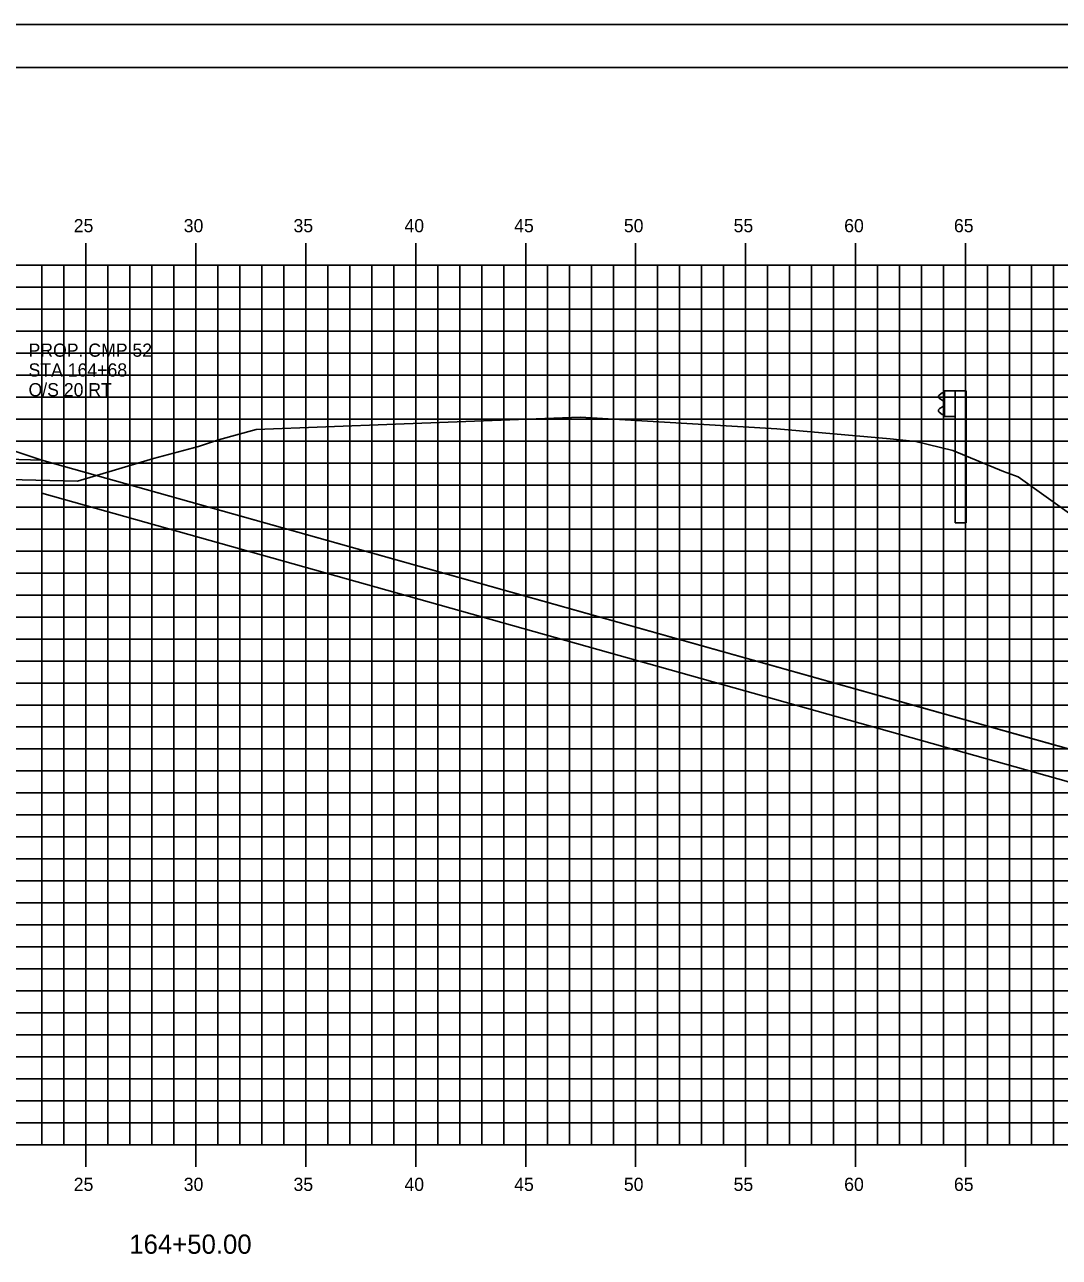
# Model space of a CAD drawing. Extents: x 850598 to 870284, y 366541 to 366651.
# Drawn here: x 854443 to 854490, y 366595.1 to 366651.2 of the extents above; entities that cross this region are included whole.
import ezdxf

# ---------------------------------------------------------------- set-up
doc = ezdxf.new("R2010")
doc.units = 0
for name, color, linetype in [('BORDER', 7, 'Continuous'), ('D_Drainage_RipRap', 7, 'Continuous'), ('D_Roadway_Centerline', 7, 'Continuous'), ('D_Roadway_SlopeLines', 7, 'Continuous'), ('D_Roadway_SubGrade', 7, 'Continuous'), ('H_V ANNOTATION', 7, 'Continuous'), ('MAJOR', 7, 'Continuous'), ('MINOR', 7, 'Continuous'), ('PLOT BOUNDARY', 7, 'Continuous'), ('S_Guardrail_Beam', 7, 'Continuous'), ('S_Roadway_Centerline', 7, 'Continuous'), ('S_Utilities_Pole_Joint', 7, 'Continuous')]:
    doc.layers.add(name, color=color, linetype=linetype)

msp = doc.modelspace()

# ---------------------------------------------------------------- linework, layer by layer
at = {"layer": 'BORDER'}
msp.add_line((854535.758, 366649.225), (854375.758, 366649.225), dxfattribs=at)
at = {"layer": 'D_Drainage_RipRap'}
msp.add_lwpolyline([(854490.442, 366618.225), (854501.913, 366614.999), (854511.775, 366612.225), (854508.775, 366609.225), (854505.775, 366609.225), (854502.775, 366611.549), (854491.304, 366614.775), (854490.442, 366616.725), (854443.758, 366629.855), (854443.758, 366631.355)], close=True, dxfattribs=at)
at = {"layer": 'D_Roadway_Centerline'}
msp.add_lwpolyline([(854391.642, 366628.77), (854395.758, 366630.142), (854399.56, 366631.409), (854405.758, 366633.475), (854409.758, 366633.715), (854420.758, 366634.045), (854431.758, 366633.715), (854435.758, 366633.475), (854437.758, 366633.355), (854443.758, 366631.355), (854490.442, 366618.225), (854501.913, 366614.999), (854511.775, 366612.225), (854515.775, 366612.225)], dxfattribs=at)
at = {"layer": 'D_Roadway_SlopeLines'}
msp.add_lwpolyline([(854443.758, 366631.355), (854511.775, 366612.225), (854511.775, 366612.225)], dxfattribs=at)
at = {"layer": 'D_Roadway_SubGrade'}
msp.add_lwpolyline([(854431.758, 366633.215), (854432.758, 366633.155), (854432.758, 366633.405), (854437.758, 366633.105), (854437.758, 366633.355), (854443.758, 366631.355), (854431.758, 366631.715)], close=True, dxfattribs=at)
at = {"layer": 'MAJOR'}
for p, q in [((854445.758, 366641.227), (854445.758, 366640.225)), ((854445.758, 366641.227), (854445.758, 366640.225)), ((854450.758, 366641.227), (854450.758, 366640.225)), ((854450.758, 366641.227), (854450.758, 366640.225)), ((854455.758, 366641.227), (854455.758, 366640.225)), ((854455.758, 366641.227), (854455.758, 366640.225)), ((854460.758, 366641.227), (854460.758, 366640.225)), ((854460.758, 366641.227), (854460.758, 366640.225)), ((854465.758, 366641.227), (854465.758, 366640.225)), ((854465.758, 366641.227), (854465.758, 366640.225)), ((854470.758, 366641.227), (854470.758, 366640.225)), ((854470.758, 366641.227), (854470.758, 366640.225)), ((854475.758, 366641.227), (854475.758, 366640.225)), ((854475.758, 366641.227), (854475.758, 366640.225)), ((854480.758, 366641.227), (854480.758, 366640.225)), ((854480.758, 366641.227), (854480.758, 366640.225)), ((854485.758, 366641.227), (854485.758, 366640.225)), ((854485.758, 366641.227), (854485.758, 366640.225)), ((854380.758, 366640.225), (854520.758, 366640.225)), ((854380.758, 366640.225), (854520.758, 366640.225)), ((854380.758, 366640.225), (854520.758, 366640.225)), ((854380.758, 366640.225), (854520.758, 366640.225)), ((854445.758, 366600.225), (854445.758, 366640.225)), ((854445.758, 366600.225), (854445.758, 366640.225)), ((854450.758, 366600.225), (854450.758, 366640.225)), ((854450.758, 366600.225), (854450.758, 366640.225)), ((854455.758, 366600.225), (854455.758, 366640.225)), ((854455.758, 366600.225), (854455.758, 366640.225)), ((854460.758, 366600.225), (854460.758, 366640.225)), ((854460.758, 366600.225), (854460.758, 366640.225)), ((854465.758, 366600.225), (854465.758, 366640.225)), ((854465.758, 366600.225), (854465.758, 366640.225)), ((854470.758, 366600.225), (854470.758, 366640.225)), ((854470.758, 366600.225), (854470.758, 366640.225)), ((854475.758, 366600.225), (854475.758, 366640.225)), ((854475.758, 366600.225), (854475.758, 366640.225)), ((854480.758, 366600.225), (854480.758, 366640.225)), ((854480.758, 366600.225), (854480.758, 366640.225)), ((854485.758, 366600.225), (854485.758, 366640.225)), ((854485.758, 366600.225), (854485.758, 366640.225)), ((854380.758, 366635.225), (854520.758, 366635.225)), ((854380.758, 366635.225), (854520.758, 366635.225)), ((854380.758, 366630.225), (854520.758, 366630.225)), ((854380.758, 366630.225), (854520.758, 366630.225)), ((854380.758, 366625.225), (854520.758, 366625.225)), ((854380.758, 366625.225), (854520.758, 366625.225)), ((854380.758, 366620.225), (854520.758, 366620.225)), ((854380.758, 366620.225), (854520.758, 366620.225)), ((854380.758, 366615.225), (854520.758, 366615.225)), ((854380.758, 366615.225), (854520.758, 366615.225)), ((854380.758, 366610.225), (854520.758, 366610.225)), ((854380.758, 366610.225), (854520.758, 366610.225)), ((854380.758, 366605.225), (854520.758, 366605.225)), ((854380.758, 366605.225), (854520.758, 366605.225)), ((854380.758, 366600.225), (854520.758, 366600.225)), ((854380.758, 366600.225), (854520.758, 366600.225)), ((854380.758, 366600.225), (854520.758, 366600.225)), ((854380.758, 366600.225), (854520.758, 366600.225)), ((854445.758, 366599.223), (854445.758, 366600.225)), ((854445.758, 366599.223), (854445.758, 366600.225)), ((854450.758, 366599.223), (854450.758, 366600.225)), ((854450.758, 366599.223), (854450.758, 366600.225)), ((854455.758, 366599.223), (854455.758, 366600.225)), ((854455.758, 366599.223), (854455.758, 366600.225)), ((854460.758, 366599.223), (854460.758, 366600.225)), ((854460.758, 366599.223), (854460.758, 366600.225)), ((854465.758, 366599.223), (854465.758, 366600.225)), ((854465.758, 366599.223), (854465.758, 366600.225)), ((854470.758, 366599.223), (854470.758, 366600.225)), ((854470.758, 366599.223), (854470.758, 366600.225)), ((854475.758, 366599.223), (854475.758, 366600.225)), ((854475.758, 366599.223), (854475.758, 366600.225)), ((854480.758, 366599.223), (854480.758, 366600.225)), ((854480.758, 366599.223), (854480.758, 366600.225)), ((854485.758, 366599.223), (854485.758, 366600.225)), ((854485.758, 366599.223), (854485.758, 366600.225))]:
    msp.add_line(p, q, dxfattribs=at)
at = {"layer": 'MINOR'}
for p, q in [((854443.758, 366600.225), (854443.758, 366640.225)), ((854443.758, 366600.225), (854443.758, 366640.225)), ((854444.758, 366600.225), (854444.758, 366640.225)), ((854444.758, 366600.225), (854444.758, 366640.225)), ((854446.758, 366600.225), (854446.758, 366640.225)), ((854446.758, 366600.225), (854446.758, 366640.225)), ((854447.758, 366600.225), (854447.758, 366640.225)), ((854447.758, 366600.225), (854447.758, 366640.225)), ((854448.758, 366600.225), (854448.758, 366640.225)), ((854448.758, 366600.225), (854448.758, 366640.225)), ((854449.758, 366600.225), (854449.758, 366640.225)), ((854449.758, 366600.225), (854449.758, 366640.225)), ((854451.758, 366600.225), (854451.758, 366640.225)), ((854451.758, 366600.225), (854451.758, 366640.225)), ((854452.758, 366600.225), (854452.758, 366640.225)), ((854452.758, 366600.225), (854452.758, 366640.225)), ((854453.758, 366600.225), (854453.758, 366640.225)), ((854453.758, 366600.225), (854453.758, 366640.225)), ((854454.758, 366600.225), (854454.758, 366640.225)), ((854454.758, 366600.225), (854454.758, 366640.225)), ((854456.758, 366600.225), (854456.758, 366640.225)), ((854456.758, 366600.225), (854456.758, 366640.225)), ((854457.758, 366600.225), (854457.758, 366640.225)), ((854457.758, 366600.225), (854457.758, 366640.225)), ((854458.758, 366600.225), (854458.758, 366640.225)), ((854458.758, 366600.225), (854458.758, 366640.225)), ((854459.758, 366600.225), (854459.758, 366640.225)), ((854459.758, 366600.225), (854459.758, 366640.225)), ((854461.758, 366600.225), (854461.758, 366640.225)), ((854461.758, 366600.225), (854461.758, 366640.225)), ((854462.758, 366600.225), (854462.758, 366640.225)), ((854462.758, 366600.225), (854462.758, 366640.225)), ((854463.758, 366600.225), (854463.758, 366640.225)), ((854463.758, 366600.225), (854463.758, 366640.225)), ((854464.758, 366600.225), (854464.758, 366640.225)), ((854464.758, 366600.225), (854464.758, 366640.225)), ((854466.758, 366600.225), (854466.758, 366640.225)), ((854466.758, 366600.225), (854466.758, 366640.225)), ((854467.758, 366600.225), (854467.758, 366640.225)), ((854467.758, 366600.225), (854467.758, 366640.225)), ((854468.758, 366600.225), (854468.758, 366640.225)), ((854468.758, 366600.225), (854468.758, 366640.225)), ((854469.758, 366600.225), (854469.758, 366640.225)), ((854469.758, 366600.225), (854469.758, 366640.225)), ((854471.758, 366600.225), (854471.758, 366640.225)), ((854471.758, 366600.225), (854471.758, 366640.225)), ((854472.758, 366600.225), (854472.758, 366640.225)), ((854472.758, 366600.225), (854472.758, 366640.225)), ((854473.758, 366600.225), (854473.758, 366640.225)), ((854473.758, 366600.225), (854473.758, 366640.225)), ((854474.758, 366600.225), (854474.758, 366640.225)), ((854474.758, 366600.225), (854474.758, 366640.225)), ((854476.758, 366600.225), (854476.758, 366640.225)), ((854476.758, 366600.225), (854476.758, 366640.225)), ((854477.758, 366600.225), (854477.758, 366640.225)), ((854477.758, 366600.225), (854477.758, 366640.225)), ((854478.758, 366600.225), (854478.758, 366640.225)), ((854478.758, 366600.225), (854478.758, 366640.225)), ((854479.758, 366600.225), (854479.758, 366640.225)), ((854479.758, 366600.225), (854479.758, 366640.225)), ((854481.758, 366600.225), (854481.758, 366640.225)), ((854481.758, 366600.225), (854481.758, 366640.225)), ((854482.758, 366600.225), (854482.758, 366640.225)), ((854482.758, 366600.225), (854482.758, 366640.225)), ((854483.758, 366600.225), (854483.758, 366640.225)), ((854483.758, 366600.225), (854483.758, 366640.225)), ((854484.758, 366600.225), (854484.758, 366640.225)), ((854484.758, 366600.225), (854484.758, 366640.225)), ((854486.758, 366600.225), (854486.758, 366640.225)), ((854486.758, 366600.225), (854486.758, 366640.225)), ((854487.758, 366600.225), (854487.758, 366640.225)), ((854487.758, 366600.225), (854487.758, 366640.225)), ((854488.758, 366600.225), (854488.758, 366640.225)), ((854488.758, 366600.225), (854488.758, 366640.225)), ((854489.758, 366600.225), (854489.758, 366640.225)), ((854489.758, 366600.225), (854489.758, 366640.225)), ((854380.758, 366639.225), (854520.758, 366639.225)), ((854380.758, 366639.225), (854520.758, 366639.225)), ((854380.758, 366638.225), (854520.758, 366638.225)), ((854380.758, 366638.225), (854520.758, 366638.225)), ((854380.758, 366637.225), (854520.758, 366637.225)), ((854380.758, 366637.225), (854520.758, 366637.225)), ((854380.758, 366636.225), (854520.758, 366636.225)), ((854380.758, 366636.225), (854520.758, 366636.225)), ((854380.758, 366634.225), (854520.758, 366634.225)), ((854380.758, 366634.225), (854520.758, 366634.225)), ((854380.758, 366633.225), (854520.758, 366633.225)), ((854380.758, 366633.225), (854520.758, 366633.225)), ((854380.758, 366632.225), (854520.758, 366632.225)), ((854380.758, 366632.225), (854520.758, 366632.225)), ((854380.758, 366631.225), (854520.758, 366631.225)), ((854380.758, 366631.225), (854520.758, 366631.225)), ((854380.758, 366629.225), (854520.758, 366629.225)), ((854380.758, 366629.225), (854520.758, 366629.225)), ((854380.758, 366628.225), (854520.758, 366628.225)), ((854380.758, 366628.225), (854520.758, 366628.225)), ((854380.758, 366627.225), (854520.758, 366627.225)), ((854380.758, 366627.225), (854520.758, 366627.225)), ((854380.758, 366626.225), (854520.758, 366626.225)), ((854380.758, 366626.225), (854520.758, 366626.225)), ((854380.758, 366624.225), (854520.758, 366624.225)), ((854380.758, 366624.225), (854520.758, 366624.225)), ((854380.758, 366623.225), (854520.758, 366623.225)), ((854380.758, 366623.225), (854520.758, 366623.225)), ((854380.758, 366622.225), (854520.758, 366622.225)), ((854380.758, 366622.225), (854520.758, 366622.225)), ((854380.758, 366621.225), (854520.758, 366621.225)), ((854380.758, 366621.225), (854520.758, 366621.225)), ((854380.758, 366619.225), (854520.758, 366619.225)), ((854380.758, 366619.225), (854520.758, 366619.225)), ((854380.758, 366618.225), (854520.758, 366618.225)), ((854380.758, 366618.225), (854520.758, 366618.225)), ((854380.758, 366617.225), (854520.758, 366617.225)), ((854380.758, 366617.225), (854520.758, 366617.225)), ((854380.758, 366616.225), (854520.758, 366616.225)), ((854380.758, 366616.225), (854520.758, 366616.225)), ((854380.758, 366614.225), (854520.758, 366614.225)), ((854380.758, 366614.225), (854520.758, 366614.225)), ((854380.758, 366613.225), (854520.758, 366613.225)), ((854380.758, 366613.225), (854520.758, 366613.225)), ((854380.758, 366612.225), (854520.758, 366612.225)), ((854380.758, 366612.225), (854520.758, 366612.225)), ((854380.758, 366611.225), (854520.758, 366611.225)), ((854380.758, 366611.225), (854520.758, 366611.225)), ((854380.758, 366609.225), (854520.758, 366609.225)), ((854380.758, 366609.225), (854520.758, 366609.225)), ((854380.758, 366608.225), (854520.758, 366608.225)), ((854380.758, 366608.225), (854520.758, 366608.225)), ((854380.758, 366607.225), (854520.758, 366607.225)), ((854380.758, 366607.225), (854520.758, 366607.225)), ((854380.758, 366606.225), (854520.758, 366606.225)), ((854380.758, 366606.225), (854520.758, 366606.225)), ((854380.758, 366604.225), (854520.758, 366604.225)), ((854380.758, 366604.225), (854520.758, 366604.225)), ((854380.758, 366603.225), (854520.758, 366603.225)), ((854380.758, 366603.225), (854520.758, 366603.225)), ((854380.758, 366602.225), (854520.758, 366602.225)), ((854380.758, 366602.225), (854520.758, 366602.225)), ((854380.758, 366601.225), (854520.758, 366601.225)), ((854380.758, 366601.225), (854520.758, 366601.225))]:
    msp.add_line(p, q, dxfattribs=at)
at = {"layer": 'PLOT BOUNDARY'}
msp.add_lwpolyline([(854367.665, 366541.166), (854537.665, 366541.166), (854537.665, 366651.166), (854367.665, 366651.166)], close=True, dxfattribs=at)
at = {"layer": 'S_Guardrail_Beam'}
for p, q in [((854484.806, 366634.516), (854485.296, 366634.516)), ((854484.806, 366633.349), (854484.806, 366634.516)), ((854485.296, 366634.516), (854485.787, 366634.516)), ((854485.296, 366634.516), (854485.296, 366633.349)), ((854485.787, 366634.516), (854485.787, 366628.516)), ((854484.707, 366634.422), (854484.564, 366634.322)), ((854484.564, 366634.179), (854484.759, 366634.043)), ((854484.806, 366634.443), (854484.724, 366634.429)), ((854484.793, 366633.978), (854484.793, 366633.887)), ((854484.759, 366633.823), (854484.564, 366633.687)), ((854484.564, 366633.543), (854484.707, 366633.443)), ((854484.724, 366633.437), (854484.806, 366633.422)), ((854485.296, 366633.349), (854484.806, 366633.349)), ((854485.296, 366628.516), (854485.296, 366633.349)), ((854485.296, 366628.516), (854485.787, 366628.516))]:
    msp.add_line(p, q, dxfattribs=at)
for centre, major_axis, start_param, end_param in [((854484.614, 366634.25), (-0.0877, 0), 5.323254, 7.243116), ((854484.731, 366634.388), (-0.0417, 0), 4.886922, 5.323254), ((854484.714, 366633.978), (0.0789, 0), 0, 0.959931), ((854484.614, 366633.615), (-0.0877, 0), 5.323254, 7.243116), ((854484.731, 366633.477), (-0.0417, 0), 0.959931, 1.396263), ((854484.714, 366633.887), (0.0789, 0), 5.323254, 6.283185)]:
    msp.add_ellipse(centre, major_axis=major_axis, ratio=0.995501, start_param=start_param, end_param=end_param, dxfattribs=at)
at = {"layer": 'S_Roadway_Centerline'}
msp.add_lwpolyline([(854380.758, 366628.508), (854387.481, 366628.666), (854396.452, 366628.89), (854428.504, 366630.299), (854439.32, 366630.767), (854440.119, 366630.742), (854440.945, 366630.508), (854445.369, 366630.4), (854448.829, 366631.44), (854450.878, 366631.979), (854451.786, 366632.287), (854453.502, 366632.75), (854459.844, 366633), (854468.231, 366633.322), (854477.188, 366632.786), (854482.338, 366632.325), (854483.503, 366632.214), (854485.184, 366631.792), (854487.489, 366630.841), (854488.157, 366630.597), (854490.279, 366629.084), (854508.053, 366616.325), (854513.288, 366613.68), (854520.758, 366609.311)], dxfattribs=at)

# ---------------------------------------------------------------- texts
at = {"layer": 'H_V ANNOTATION'}
for s, height, p in [('25', 0.6, (854445.204, 366641.725)), ('30', 0.6, (854450.207, 366641.725)), ('35', 0.6, (854455.199, 366641.725)), ('40', 0.6, (854460.244, 366641.725)), ('45', 0.6, (854465.236, 366641.725)), ('50', 0.6, (854470.223, 366641.725)), ('55', 0.6, (854475.215, 366641.725)), ('60', 0.6, (854480.244, 366641.725)), ('65', 0.6, (854485.236, 366641.725)), ('25', 0.6, (854445.204, 366598.125)), ('30', 0.6, (854450.207, 366598.125)), ('35', 0.6, (854455.199, 366598.125)), ('40', 0.6, (854460.244, 366598.125)), ('45', 0.6, (854465.236, 366598.125)), ('50', 0.6, (854470.223, 366598.125)), ('55', 0.6, (854475.215, 366598.125)), ('60', 0.6, (854480.244, 366598.125)), ('65', 0.6, (854485.236, 366598.125)), ('164+50.00', 0.875, (854447.731, 366595.268))]:
    msp.add_text(s, height=height, dxfattribs=at).set_placement(p)
at = {"layer": 'S_Roadway_Centerline'}
for s, p in [('C', (854468.226, 366633.322)), ('L', (854468.231, 366633.314))]:
    msp.add_text(s, height=0.0146, dxfattribs=at).set_placement(p)
at = {"layer": 'S_Utilities_Pole_Joint'}
for s, p in [('PROP. CMP 52', (854443.148, 366636.063)), ('STA 164+68', (854443.148, 366635.163)), ('O/S 20 RT', (854443.148, 366634.263))]:
    msp.add_text(s, height=0.6, dxfattribs=at).set_placement(p)

doc.saveas('drawing.dxf')
